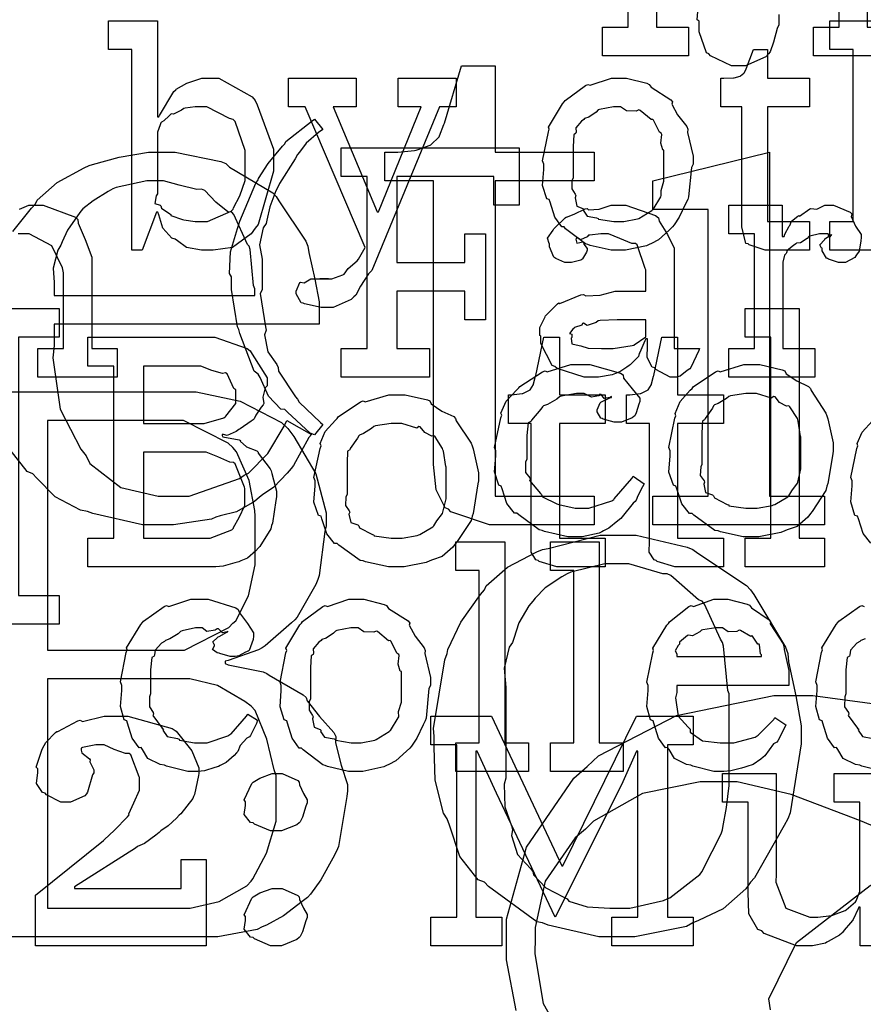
# Model space of a CAD drawing. Extents: x 0 to 8.5, y 0 to 11.
# Tile 284 of 379: x 2.196 to 2.605, y 8.756 to 9.233. Entities that reach past the tile are written whole.
import ezdxf

# ---------------------------------------------------------------- set-up
doc = ezdxf.new("R2010")
doc.units = 0
doc.layers.get('0').update_dxf_attribs({"linetype": 'CONTINUOUS'})

msp = doc.modelspace()

# ---------------------------------------------------------------- linework, layer by layer
at = {"color": 0}
for points in [[(2.50478, 9.26178), (2.50478, 9.22944), (2.5204, 9.22944), (2.5204, 9.21556), (2.47874, 9.21556), (2.47874, 9.22944), (2.47874, 9.22944), (2.4911, 9.22944), (2.4911, 9.31278)], [(2.60693, 9.26178), (2.60693, 9.22944), (2.62256, 9.22944), (2.62256, 9.21556), (2.58089, 9.21556), (2.58089, 9.22944), (2.58089, 9.22944), (2.59326, 9.22944), (2.59326, 9.31278)], [(2.56407, 9.23546), (2.56407, 9.23232), (2.56407, 9.23058), (2.56326, 9.22874), (2.56158, 9.22217), (2.5599, 9.21744), (2.55908, 9.21647), (2.55783, 9.215), (2.54801, 9.21061), (2.54476, 9.21061), (2.54476, 9.21061), (2.54112, 9.21061), (2.53103, 9.2155), (2.53022, 9.21647), (2.52914, 9.21696), (2.52544, 9.22721), (2.52544, 9.23058), (2.52544, 9.23232), (2.52458, 9.23292), (2.52501, 9.23899)], [(2.62392, 9.12136), (2.58876, 9.12136), (2.58876, 9.13525), (2.58876, 9.13525), (2.60004, 9.13525), (2.60004, 9.21858), (2.58876, 9.21858), (2.58876, 9.23247), (2.61242, 9.23247)], [(2.19308, 9.13043), (2.20221, 9.14182), (2.20404, 9.14378), (2.20486, 9.14561), (2.21451, 9.15419), (2.2276, 9.16135), (2.23008, 9.16243), (2.23172, 9.16292), (2.24468, 9.16639), (2.25879, 9.16894), (2.26351, 9.16894), (2.27171, 9.16894), (2.29383, 9.16428), (2.29628, 9.16331), (2.29807, 9.16168), (2.31896, 9.14919), (2.32058, 9.14746), (2.32194, 9.14529), (2.33507, 9.12576), (2.33599, 9.12338), (2.33643, 9.12022), (2.33936, 9.10742), (2.34142, 9.09646), (2.34142, 9.09278), (2.34142, 9.08561), (2.21317, 9.08561), (2.21317, 9.07519), (2.21251, 9.06928), (2.21604, 9.04449), (2.22597, 9.02507), (2.22857, 9.02181), (2.23036, 9.01812), (2.24539, 9.00646), (2.26351, 9.00228), (2.26958, 9.00228), (2.27849, 9.00228), (2.30296, 9.01079), (2.30518, 9.01247), (2.30718, 9.01335), (2.31662, 9.02294), (2.32454, 9.03624), (2.32579, 9.03896), (2.33772, 9.03222), (2.33653, 9.03065), (2.329, 9.01708), (2.32796, 9.01574), (2.32601, 9.01335), (2.31956, 9.00667), (2.31407, 9.00287), (2.31256, 9.00185), (2.31022, 8.99972), (2.30149, 8.99468), (2.29346, 8.99274), (2.2915, 8.99208), (2.28928, 8.99115), (2.27089, 8.98839), (2.26481, 8.98839), (2.26481, 8.98839), (2.25592, 8.98839), (2.23182, 8.99382), (2.22922, 8.9949), (2.22581, 8.99544), (2.21354, 9.0019), (2.20454, 9.01118), (2.20275, 9.01313), (2.20003, 9.01421), (2.19179, 9.02474)], [(2.1964, 9.14122), (2.20079, 9.14318), (2.20226, 9.14318), (2.20785, 9.14318), (2.22347, 9.13743), (2.22461, 9.13624), (2.22472, 9.1345), (2.22814, 9.12663), (2.23133, 9.11806), (2.23133, 9.11518), (2.23133, 9.07374), (2.24371, 9.07374), (2.24371, 9.05985), (2.20529, 9.05985), (2.20529, 9.07374), (2.21767, 9.07374), (2.21767, 9.1104), (2.21724, 9.11285), (2.21197, 9.12349), (2.20107, 9.12929), (2.19749, 9.12929), (2.19564, 9.12929)], [(2.14962, 9.05279), (2.27485, 9.05279), (2.28196, 9.05279), (2.30328, 9.04833), (2.32319, 9.03797), (2.32628, 9.035), (2.32915, 9.03125), (2.3399, 9.01318), (2.34494, 8.99425), (2.34494, 8.9879), (2.34429, 8.98514), (2.34147, 8.96382), (2.34082, 8.96186), (2.33985, 8.95947), (2.33089, 8.94374), (2.32975, 8.94233), (2.32807, 8.94092), (2.31538, 8.92974), (2.31392, 8.92888), (2.31207, 8.92796), (2.29742, 8.92264), (2.2959, 8.92236), (2.2959, 8.92128), (2.29747, 8.92057), (2.31435, 8.91721), (2.31608, 8.9165), (2.31728, 8.91564), (2.33376, 8.90608), (2.33518, 8.90479), (2.33561, 8.90315), (2.34158, 8.89567), (2.34853, 8.88781), (2.3495, 8.8859), (2.34939, 8.88292), (2.35215, 8.87201), (2.35514, 8.86274), (2.35514, 8.85965), (2.35482, 8.85688), (2.35081, 8.83257), (2.34993, 8.83035), (2.34804, 8.82704), (2.34229, 8.81657), (2.33735, 8.80957), (2.33583, 8.808), (2.33328, 8.80604), (2.32422, 8.7991), (2.31603, 8.79454), (2.31392, 8.79368), (2.31142, 8.79249), (2.29243, 8.7889), (2.28614, 8.7889), (2.14962, 8.7889)], [(2.60861, 8.97954), (2.60487, 8.98415), (2.60265, 8.99138), (2.60221, 8.99262), (2.60097, 8.993), (2.59896, 8.99951), (2.59961, 9.00722), (2.59961, 9.00976), (2.59896, 9.01133), (2.60194, 9.02544), (2.60243, 9.02669), (2.602, 9.02772), (2.60444, 9.03336), (2.60938, 9.03885)], [(2.61464, 8.86903), (2.60433, 8.87158), (2.60325, 8.87207), (2.60118, 8.87229), (2.59532, 8.87532), (2.59272, 8.87967), (2.59196, 8.88053), (2.59099, 8.88049), (2.58763, 8.8851), (2.58539, 8.89231), (2.58501, 8.89356), (2.58382, 8.89399), (2.58203, 8.90044), (2.58263, 8.90815), (2.58263, 8.91069), (2.58203, 8.91233), (2.58479, 8.9266), (2.58524, 8.92785), (2.58485, 8.92888), (2.59179, 8.94021), (2.59261, 8.94108), (2.59315, 8.94179), (2.60319, 8.94889), (2.60433, 8.94933), (2.60542, 8.94894)], [(2.60585, 8.93317), (2.60374, 8.93246), (2.60325, 8.93197), (2.60194, 8.93115), (2.59874, 8.92774), (2.59853, 8.92546), (2.59825, 8.92481), (2.59722, 8.92415), (2.59651, 8.91812), (2.59651, 8.91613), (2.59651, 8.90657), (2.59603, 8.90511), (2.59597, 8.90022), (2.59776, 8.89757), (2.59804, 8.89681), (2.5976, 8.89611), (2.60226, 8.88997), (2.60281, 8.88943), (2.60254, 8.88894), (2.60465, 8.8859), (2.60965, 8.88499)], [(2.4369, 8.75319), (2.43218, 8.77778), (2.43218, 8.78592), (2.43218, 8.79753), (2.44194, 8.83236), (2.46474, 8.86578), (2.47125, 8.87142), (2.47678, 8.87651), (2.51449, 8.89611), (2.56164, 8.90571), (2.57194, 8.90571), (2.58057, 8.90576), (2.62261, 8.90018)], [(2.61165, 8.84169), (2.60362, 8.845), (2.5701, 8.85781), (2.54394, 8.86404), (2.53526, 8.86404), (2.52593, 8.86404), (2.49799, 8.85829), (2.47439, 8.84489), (2.47038, 8.84104), (2.4655, 8.83681), (2.4509, 8.81581), (2.44607, 8.79346), (2.44607, 8.78851), (2.4459, 8.7806), (2.44997, 8.75662), (2.46294, 8.73367)], [(2.62929, 8.78461), (2.60346, 8.78461), (2.60346, 8.80328), (2.60281, 8.80328), (2.60254, 8.8024), (2.6001, 8.79736), (2.59978, 8.79676), (2.59874, 8.79568), (2.59581, 8.7921), (2.59489, 8.79101), (2.59457, 8.79069), (2.59343, 8.78976), (2.58806, 8.78668), (2.5874, 8.78635), (2.58669, 8.78592), (2.58035, 8.78461), (2.57829, 8.78461), (2.57829, 8.78461), (2.57269, 8.78461), (2.55701, 8.79058), (2.55593, 8.79178), (2.55393, 8.79243), (2.54958, 8.80007), (2.54921, 8.81049), (2.54921, 8.81392), (2.54921, 8.85406), (2.53683, 8.85406), (2.53683, 8.86794), (2.56287, 8.86794), (2.56287, 8.81933), (2.56261, 8.81532), (2.56749, 8.80285), (2.57915, 8.7985), (2.58306, 8.7985), (2.58306, 8.7985), (2.58963, 8.79926), (2.59022, 8.79937), (2.5906, 8.79949), (2.59625, 8.80171), (2.59674, 8.80197), (2.59674, 8.80197), (2.60118, 8.80588), (2.60151, 8.80632), (2.60151, 8.80632), (2.60325, 8.81088), (2.60325, 8.81239), (2.60325, 8.85406), (2.59088, 8.85406), (2.59088, 8.86794), (2.61692, 8.86794)], [(2.56, 8.75358), (2.55919, 8.75896), (2.5726, 8.78624), (2.6084, 8.81381), (2.61882, 8.81933), (2.61936, 8.81901), (2.62761, 8.81976), (2.62815, 8.81912), (2.62847, 8.81793), (2.62896, 8.81407), (2.62657, 8.81179), (2.62576, 8.81108), (2.62576, 8.81108), (2.62147, 8.80843), (2.61182, 8.79531), (2.61382, 8.78201), (2.61535, 8.77919), (2.6166, 8.77539), (2.62907, 8.75944), (2.64899, 8.74349)]]:
    msp.add_lwpolyline(points, dxfattribs=at)
for points in [[(2.287, 9.12136), (2.28456, 9.12136), (2.27729, 9.12272), (2.27279, 9.12592), (2.27181, 9.12679), (2.27013, 9.12728), (2.26568, 9.13211), (2.26378, 9.13857), (2.26335, 9.13981), (2.26269, 9.13981), (2.25575, 9.12136), (2.25076, 9.12136), (2.25076, 9.21858), (2.23947, 9.21858), (2.23947, 9.23247), (2.26313, 9.23247), (2.26313, 9.18604), (2.26378, 9.18604), (2.26417, 9.18658), (2.27106, 9.19819), (2.27203, 9.19906), (2.27225, 9.19933), (2.27746, 9.20226), (2.28461, 9.20469), (2.287, 9.20469), (2.29286, 9.20469), (2.30897, 9.19569), (2.31044, 9.19385), (2.31147, 9.19185), (2.31933, 9.17025), (2.31933, 9.16303), (2.31928, 9.15967), (2.3119, 9.13385), (2.31044, 9.132), (2.30854, 9.12935), (2.29953, 9.12272), (2.2901, 9.12136), (2.287, 9.12136)], [(2.56028, 9.12136), (2.55751, 9.12136), (2.54969, 9.12392), (2.54921, 9.1244), (2.54818, 9.12472), (2.54617, 9.13265), (2.54617, 9.13525), (2.54617, 9.19081), (2.53597, 9.19081), (2.53597, 9.20469), (2.53749, 9.20469), (2.53749, 9.20469), (2.54215, 9.20492), (2.54249, 9.20492), (2.54249, 9.20492), (2.54531, 9.20574), (2.54551, 9.20578), (2.54551, 9.20583), (2.54715, 9.20719), (2.54725, 9.20731), (2.54725, 9.20731), (2.54824, 9.2091), (2.54833, 9.20925), (2.55181, 9.21858), (2.55854, 9.21858), (2.55854, 9.20469), (2.57894, 9.20469), (2.57894, 9.19081), (2.55854, 9.19081), (2.55854, 9.13525), (2.57894, 9.13525), (2.57894, 9.12136), (2.57807, 9.12136), (2.57611, 9.12136), (2.57547, 9.12136), (2.57433, 9.12136), (2.57172, 9.12136), (2.5709, 9.12136), (2.56961, 9.12136), (2.56668, 9.12136), (2.56569, 9.12136), (2.56435, 9.12136), (2.56125, 9.12136), (2.56028, 9.12136)], [(2.43056, 8.98839), (2.42393, 8.98839), (2.40528, 8.99474), (2.40408, 8.99599), (2.40246, 8.99664), (2.39806, 9.00532), (2.39692, 9.01768), (2.39692, 9.02181), (2.39692, 9.15506), (2.37326, 9.15506), (2.37326, 9.16894), (2.37651, 9.16894), (2.3795, 9.16894), (2.38769, 9.16971), (2.38846, 9.16982), (2.38894, 9.16992), (2.39518, 9.17219), (2.39561, 9.17242), (2.39561, 9.17242), (2.39953, 9.17632), (2.39974, 9.17676), (2.39974, 9.17676), (2.40192, 9.18229), (2.40213, 9.18283), (2.41037, 9.21061), (2.42665, 9.21061), (2.42665, 9.16894), (2.47461, 9.16894), (2.47461, 9.15506), (2.42665, 9.15506), (2.42665, 9.00228), (2.47461, 9.00228), (2.47461, 8.98839), (2.47254, 8.98839), (2.46789, 8.98839), (2.46636, 8.98839), (2.46365, 8.98839), (2.45751, 8.98839), (2.45551, 8.98839), (2.45242, 8.98839), (2.44542, 8.98839), (2.44314, 8.98839), (2.44, 8.98839), (2.43289, 8.98839), (2.43056, 8.98839)], [(2.34526, 9.09358), (2.34239, 9.09358), (2.33436, 9.09543), (2.33376, 9.09576), (2.33268, 9.09592), (2.33029, 9.10021), (2.33029, 9.10161), (2.33029, 9.10161), (2.33208, 9.10568), (2.33247, 9.10596), (2.33247, 9.10596), (2.33425, 9.10558), (2.33746, 9.10747), (2.33854, 9.10747), (2.33854, 9.10747), (2.34261, 9.10747), (2.34397, 9.10747), (2.34446, 9.10747), (2.34592, 9.10747), (2.34592, 9.10747), (2.3456, 9.10747), (2.34483, 9.10747), (2.34463, 9.10747), (2.34392, 9.10747), (2.34229, 9.10747), (2.34179, 9.10747), (2.34278, 9.10747), (2.34494, 9.10747), (2.34571, 9.10747), (2.34765, 9.10747), (2.35286, 9.10949), (2.35351, 9.10986), (2.35351, 9.10986), (2.35553, 9.11247), (2.35992, 9.11621), (2.36046, 9.11703), (2.36372, 9.12267), (2.33464, 9.19081), (2.32661, 9.19081), (2.32661, 9.20469), (2.35938, 9.20469), (2.35938, 9.19081), (2.34831, 9.19081), (2.36957, 9.14003), (2.37022, 9.14003), (2.39085, 9.19081), (2.37978, 9.19081), (2.37978, 9.20469), (2.40776, 9.20469), (2.40776, 9.19081), (2.39974, 9.19081), (2.36697, 9.1116), (2.36535, 9.10997), (2.36154, 9.104), (2.35915, 9.09967), (2.35829, 9.09879), (2.35704, 9.0975), (2.34819, 9.09358), (2.34526, 9.09358)], [(2.48654, 9.12136), (2.48281, 9.12136), (2.47265, 9.12375), (2.47157, 9.12418), (2.47038, 9.12446), (2.46083, 9.13178), (2.46007, 9.13265), (2.45893, 9.13265), (2.45562, 9.13737), (2.45335, 9.14464), (2.4529, 9.14589), (2.45167, 9.14626), (2.44971, 9.15267), (2.45031, 9.16049), (2.45031, 9.16303), (2.44971, 9.16461), (2.45247, 9.17871), (2.4529, 9.17996), (2.45253, 9.18104), (2.45931, 9.19233), (2.46007, 9.19319), (2.46061, 9.19396), (2.47043, 9.20122), (2.47157, 9.20167), (2.47265, 9.20128), (2.48307, 9.20469), (2.48654, 9.20469), (2.49024, 9.20469), (2.50017, 9.20221), (2.50131, 9.20167), (2.50222, 9.20031), (2.51183, 9.19417), (2.51258, 9.19319), (2.51221, 9.19211), (2.51508, 9.1869), (2.51953, 9.18126), (2.51997, 9.17996), (2.51981, 9.17844), (2.52257, 9.16689), (2.52257, 9.16303), (2.52175, 9.16146), (2.5204, 9.14719), (2.51997, 9.14589), (2.51893, 9.14382), (2.5159, 9.13747), (2.51335, 9.13362), (2.51258, 9.13265), (2.5109, 9.13108), (2.50575, 9.12642), (2.50239, 9.12472), (2.50131, 9.12418), (2.49994, 9.12349), (2.48986, 9.12136), (2.48654, 9.12136)], [(2.28331, 9.13525), (2.28743, 9.13525), (2.29883, 9.14035), (2.29981, 9.14133), (2.30003, 9.14188), (2.30306, 9.14768), (2.30567, 9.15517), (2.30567, 9.15761), (2.30567, 9.16846), (2.30561, 9.16971), (2.30078, 9.18375), (2.29981, 9.18474), (2.29807, 9.18511), (2.287, 9.19081), (2.28331, 9.19081), (2.28147, 9.19081), (2.27653, 9.19011), (2.27593, 9.18994), (2.27479, 9.18913), (2.271, 9.18722), (2.26986, 9.1875), (2.26964, 9.18733), (2.26887, 9.18647), (2.26622, 9.18408), (2.26508, 9.18332), (2.26486, 9.183), (2.26443, 9.18212), (2.26313, 9.17854), (2.26313, 9.17736), (2.26313, 9.14871), (2.26247, 9.14779), (2.26183, 9.14393), (2.26454, 9.14328), (2.26486, 9.14285), (2.26503, 9.14182), (2.26915, 9.13906), (2.26964, 9.13872), (2.26958, 9.13824), (2.27533, 9.13629), (2.27593, 9.13613), (2.27593, 9.13613), (2.28147, 9.13525), (2.28331, 9.13525)], [(2.48654, 9.13525), (2.48899, 9.13525), (2.49561, 9.13656), (2.49631, 9.13678), (2.49631, 9.13678), (2.50261, 9.14068), (2.50304, 9.14111), (2.50315, 9.14117), (2.50694, 9.14725), (2.50717, 9.14785), (2.50717, 9.14785), (2.50706, 9.15033), (2.50846, 9.15483), (2.50846, 9.15631), (2.50846, 9.16976), (2.50786, 9.16992), (2.50689, 9.17324), (2.50738, 9.1774), (2.50717, 9.178), (2.50624, 9.1786), (2.50347, 9.18431), (2.50304, 9.18474), (2.50222, 9.18463), (2.49696, 9.18907), (2.49631, 9.18929), (2.49507, 9.18869), (2.49035, 9.18892), (2.48747, 9.19081), (2.48654, 9.19081), (2.48406, 9.19081), (2.47721, 9.18956), (2.47657, 9.18929), (2.47564, 9.18826), (2.47206, 9.18588), (2.47, 9.18522), (2.46963, 9.18474), (2.46853, 9.18392), (2.46576, 9.18067), (2.46588, 9.1786), (2.46571, 9.178), (2.46479, 9.17731), (2.46442, 9.17165), (2.46442, 9.16976), (2.46442, 9.15631), (2.46386, 9.15517), (2.46382, 9.15104), (2.4655, 9.14849), (2.46571, 9.14785), (2.46539, 9.14675), (2.46625, 9.14274), (2.46918, 9.14165), (2.46963, 9.14111), (2.46935, 9.14074), (2.47119, 9.13792), (2.47586, 9.13704), (2.47657, 9.13678), (2.47678, 9.13639), (2.4841, 9.13525), (2.48654, 9.13525)], [(2.33919, 9.03207), (2.33718, 9.03282), (2.32607, 9.04297), (2.32488, 9.04422), (2.32292, 9.04443), (2.31689, 9.05067), (2.31282, 9.05974), (2.31185, 9.06136), (2.31006, 9.06287), (2.30311, 9.08111), (2.30251, 9.08306), (2.30186, 9.08431), (2.29904, 9.10243), (2.29904, 9.10846), (2.29812, 9.11014), (2.2985, 9.12067), (2.30192, 9.13189), (2.30251, 9.13385), (2.30306, 9.13547), (2.31087, 9.15392), (2.31185, 9.15554), (2.31201, 9.15619), (2.31679, 9.16336), (2.32368, 9.17171), (2.32488, 9.1729), (2.32531, 9.17399), (2.338, 9.18408), (2.33919, 9.18485), (2.34332, 9.17985), (2.34115, 9.17839), (2.33512, 9.17324), (2.33188, 9.16889), (2.33094, 9.16769), (2.32992, 9.16569), (2.32226, 9.15369), (2.32161, 9.15229), (2.32053, 9.15013), (2.31754, 9.14242), (2.31608, 9.1359), (2.31575, 9.13428), (2.31429, 9.13226), (2.31256, 9.12403), (2.31381, 9.11708), (2.31381, 9.11475), (2.31381, 9.10215), (2.31282, 9.10047), (2.31543, 9.08425), (2.31575, 9.08262), (2.315, 9.0804), (2.31657, 9.07226), (2.32096, 9.06603), (2.32161, 9.06461), (2.32178, 9.06287), (2.33003, 9.0504), (2.33094, 9.04921), (2.33176, 9.04775), (2.34218, 9.03792), (2.34332, 9.03706), (2.33919, 9.03207)], [(2.35211, 9.07374), (2.36469, 9.07374), (2.36469, 9.15707), (2.35211, 9.15707), (2.35211, 9.17096), (2.43826, 9.17096), (2.43826, 9.14318), (2.42611, 9.14318), (2.42611, 9.15707), (2.37901, 9.15707), (2.37901, 9.1154), (2.412, 9.1154), (2.412, 9.12929), (2.42199, 9.12929), (2.42199, 9.08763), (2.412, 9.08763), (2.412, 9.10151), (2.37901, 9.10151), (2.37901, 9.07374), (2.39486, 9.07374), (2.39486, 9.05985), (2.35211, 9.05985), (2.35211, 9.07374)], [(2.5031, 9.00228), (2.52979, 9.00228), (2.52979, 9.14117), (2.5031, 9.14117), (2.5031, 9.15506), (2.55951, 9.16894), (2.55951, 9.00228), (2.58621, 9.00228), (2.58621, 8.98839), (2.5031, 8.98839), (2.5031, 9.00228)], [(2.21317, 9.0995), (2.31039, 9.0995), (2.31039, 9.10275), (2.30974, 9.10433), (2.308, 9.12181), (2.30757, 9.12338), (2.30675, 9.12414), (2.30007, 9.13872), (2.2991, 9.13986), (2.29731, 9.14003), (2.29135, 9.14464), (2.28603, 9.15028), (2.28456, 9.15093), (2.28228, 9.15082), (2.27365, 9.15283), (2.266, 9.15506), (2.26351, 9.15506), (2.25803, 9.15506), (2.24317, 9.15181), (2.2416, 9.15115), (2.23936, 9.14974), (2.23199, 9.14535), (2.227, 9.1415), (2.22597, 9.14031), (2.22439, 9.13807), (2.21963, 9.13108), (2.21696, 9.12543), (2.21642, 9.12381), (2.21496, 9.12142), (2.21263, 9.11274), (2.21317, 9.10574), (2.21317, 9.1034), (2.21317, 9.0995)], [(2.4745, 9.05985), (2.46978, 9.05985), (2.45676, 9.06418), (2.45562, 9.06506), (2.45437, 9.06554), (2.44889, 9.07628), (2.44889, 9.07981), (2.44835, 9.08008), (2.44829, 9.08399), (2.45053, 9.08849), (2.45085, 9.08914), (2.45074, 9.08925), (2.45682, 9.09543), (2.45757, 9.09586), (2.45806, 9.09565), (2.46826, 9.09978), (2.46951, 9.09999), (2.47065, 9.09924), (2.47749, 9.09961), (2.48481, 9.10151), (2.48731, 9.10151), (2.49968, 9.10151), (2.49968, 9.11193), (2.49935, 9.11247), (2.4955, 9.12403), (2.49468, 9.12472), (2.49283, 9.12472), (2.48703, 9.12701), (2.48167, 9.12929), (2.47993, 9.12929), (2.47792, 9.12929), (2.4725, 9.12875), (2.4719, 9.12864), (2.47125, 9.12787), (2.4681, 9.12646), (2.46636, 9.1275), (2.46604, 9.12733), (2.46604, 9.12711), (2.46576, 9.12679), (2.46631, 9.12483), (2.46918, 9.12537), (2.46951, 9.12517), (2.46967, 9.12424), (2.47125, 9.12218), (2.47125, 9.12147), (2.47097, 9.1205), (2.46907, 9.11724), (2.46864, 9.11692), (2.46821, 9.11654), (2.46365, 9.1154), (2.46212, 9.1154), (2.4605, 9.1154), (2.45606, 9.1174), (2.45562, 9.11778), (2.45508, 9.118), (2.45301, 9.12304), (2.45301, 9.12472), (2.45285, 9.12472), (2.45199, 9.12717), (2.45481, 9.13112), (2.45518, 9.13167), (2.45546, 9.13206), (2.46061, 9.1371), (2.46126, 9.13753), (2.46126, 9.13747), (2.46496, 9.13883), (2.47026, 9.14144), (2.47125, 9.14165), (2.47194, 9.1409), (2.47715, 9.14128), (2.48281, 9.14318), (2.48469, 9.14318), (2.48996, 9.14318), (2.50444, 9.13813), (2.50575, 9.1371), (2.50618, 9.13547), (2.51019, 9.12896), (2.51335, 9.1224), (2.51335, 9.12017), (2.51335, 9.07374), (2.52572, 9.07374), (2.52528, 9.07281), (2.52143, 9.06467), (2.52094, 9.06396), (2.51975, 9.06315), (2.51633, 9.06039), (2.51454, 9.05985), (2.514, 9.05985), (2.5115, 9.05985), (2.50456, 9.06364), (2.50401, 9.0644), (2.50282, 9.06478), (2.50037, 9.06939), (2.50054, 9.07508), (2.50054, 9.07699), (2.50054, 9.0785), (2.49968, 9.0785), (2.49914, 9.07753), (2.49675, 9.07194), (2.49642, 9.07135), (2.4961, 9.06988), (2.49214, 9.06592), (2.49164, 9.06549), (2.4905, 9.06478), (2.48708, 9.06256), (2.48497, 9.06164), (2.48426, 9.06136), (2.4834, 9.06099), (2.47672, 9.05985), (2.4745, 9.05985)], [(2.53993, 9.07374), (2.55231, 9.07374), (2.55231, 9.12929), (2.53993, 9.12929), (2.53993, 9.14318), (2.56575, 9.14318), (2.56575, 9.12799), (2.56662, 9.12799), (2.56662, 9.12799), (2.56694, 9.12918), (2.56913, 9.13297), (2.56944, 9.1334), (2.56944, 9.1334), (2.57015, 9.13542), (2.57335, 9.13786), (2.57379, 9.13818), (2.57406, 9.13792), (2.5791, 9.14144), (2.57964, 9.14165), (2.57964, 9.14154), (2.58257, 9.14128), (2.58637, 9.14318), (2.58768, 9.14318), (2.5906, 9.14318), (2.59864, 9.13976), (2.59939, 9.13906), (2.59912, 9.13769), (2.60124, 9.13303), (2.60394, 9.12896), (2.60394, 9.12756), (2.60374, 9.12592), (2.60292, 9.12099), (2.60178, 9.11919), (2.60135, 9.11865), (2.60092, 9.11783), (2.59636, 9.1154), (2.59483, 9.1154), (2.59304, 9.1154), (2.58811, 9.11703), (2.58768, 9.11735), (2.58718, 9.11751), (2.58507, 9.12115), (2.58507, 9.12235), (2.58479, 9.12235), (2.58393, 9.12397), (2.58615, 9.12646), (2.58637, 9.12668), (2.58632, 9.12668), (2.58626, 9.12668), (2.58931, 9.12879), (2.58963, 9.12885), (2.58963, 9.12907), (2.58951, 9.12869), (2.58854, 9.12756), (2.58806, 9.12929), (2.58789, 9.12929), (2.58729, 9.12929), (2.58594, 9.12929), (2.5855, 9.12929), (2.58376, 9.12929), (2.5791, 9.12819), (2.57856, 9.12799), (2.57781, 9.12706), (2.57454, 9.12489), (2.57264, 9.12483), (2.57226, 9.12451), (2.57118, 9.12375), (2.56808, 9.12121), (2.56787, 9.12007), (2.56771, 9.11974), (2.56679, 9.11903), (2.56597, 9.11567), (2.56597, 9.11453), (2.56597, 9.07374), (2.5816, 9.07374), (2.5816, 9.05985), (2.53993, 9.05985), (2.53993, 9.07374)], [(2.18321, 9.0931), (2.21556, 9.0931), (2.21556, 9.07921), (2.19581, 9.07921), (2.19581, 8.95421), (2.21556, 8.95421), (2.21556, 8.94032), (2.18321, 8.94032), (2.18321, 9.0931)], [(2.54785, 8.98199), (2.56022, 8.98199), (2.56022, 9.07921), (2.54785, 9.07921), (2.54785, 9.0931), (2.57389, 9.0931), (2.57389, 8.98199), (2.58626, 8.98199), (2.58626, 8.9681), (2.54785, 8.9681), (2.54785, 8.98199)], [(2.48036, 9.07374), (2.48378, 9.07374), (2.49306, 9.07519), (2.49403, 9.07547), (2.49397, 9.07563), (2.49968, 9.07943), (2.49968, 9.08068), (2.49968, 9.08763), (2.48882, 9.08763), (2.48579, 9.08763), (2.47749, 9.08729), (2.47667, 9.08718), (2.47558, 9.08632), (2.47131, 9.08496), (2.46951, 9.08604), (2.46907, 9.08589), (2.46869, 9.08507), (2.46517, 9.08393), (2.46496, 9.08371), (2.46436, 9.08311), (2.46278, 9.08106), (2.46386, 9.08078), (2.46386, 9.08068), (2.46386, 9.07915), (2.46349, 9.07872), (2.46376, 9.07611), (2.46744, 9.07531), (2.46821, 9.07503), (2.46821, 9.07503), (2.47168, 9.07389), (2.47819, 9.07374), (2.48036, 9.07374)], [(2.22944, 8.98199), (2.24203, 8.98199), (2.24203, 9.06532), (2.22944, 9.06532), (2.22944, 9.07921), (2.28521, 9.07921), (2.2909, 9.07921), (2.30658, 9.07379), (2.308, 9.07269), (2.30897, 9.07107), (2.31625, 9.05963), (2.31625, 9.05578), (2.31532, 9.05474), (2.31413, 9.05029), (2.31461, 9.04715), (2.31429, 9.04644), (2.31332, 9.04531), (2.31087, 9.0415), (2.30994, 9.03976), (2.30951, 9.03928), (2.30849, 9.03868), (2.30322, 9.03483), (2.30257, 9.0345), (2.30126, 9.03364), (2.29699, 9.03168), (2.29508, 9.03222), (2.29454, 9.03212), (2.29454, 9.03168), (2.29486, 9.03097), (2.30268, 9.02963), (2.30344, 9.02929), (2.30328, 9.02892), (2.30621, 9.02621), (2.31125, 9.02431), (2.3119, 9.02365), (2.31185, 9.02306), (2.31776, 9.01546), (2.31819, 9.01454), (2.31858, 9.01324), (2.32081, 9.00478), (2.32081, 9.00196), (2.32053, 9.00022), (2.31879, 8.98915), (2.31842, 8.98807), (2.31799, 8.98654), (2.31278, 8.97797), (2.31213, 8.97721), (2.31087, 8.97586), (2.30669, 8.97222), (2.3035, 8.97092), (2.30257, 8.97049), (2.30067, 8.96994), (2.29503, 8.96843), (2.29139, 8.9681), (2.29021, 8.9681), (2.22944, 8.9681), (2.22944, 8.98199)], [(2.45964, 8.9681), (2.4566, 8.9681), (2.44803, 8.97065), (2.44749, 8.97114), (2.44646, 8.9714), (2.44407, 8.9751), (2.44422, 8.98031), (2.44422, 8.98199), (2.44422, 9.03754), (2.43317, 9.03754), (2.43317, 9.05143), (2.43468, 9.05143), (2.43468, 9.05143), (2.43978, 9.05197), (2.44011, 9.05208), (2.44043, 9.05214), (2.44336, 9.05365), (2.44358, 9.05382), (2.44358, 9.05382), (2.44521, 9.05638), (2.44532, 9.05664), (2.44532, 9.05664), (2.44629, 9.06039), (2.4464, 9.06076), (2.45031, 9.07921), (2.4579, 9.07921), (2.4579, 9.05143), (2.48004, 9.05143), (2.48004, 9.03754), (2.4579, 9.03754), (2.4579, 8.98199), (2.48004, 8.98199), (2.48004, 8.9681), (2.47906, 8.9681), (2.47683, 8.9681), (2.47613, 8.9681), (2.47487, 8.9681), (2.47206, 8.9681), (2.47114, 8.9681), (2.46972, 8.9681), (2.46653, 8.9681), (2.4655, 8.9681), (2.46403, 8.9681), (2.46072, 8.9681), (2.45964, 8.9681)], [(2.51682, 8.9681), (2.51378, 8.9681), (2.50521, 8.97065), (2.50467, 8.97114), (2.50364, 8.9714), (2.50125, 8.9751), (2.50142, 8.98031), (2.50142, 8.98199), (2.50142, 9.03754), (2.49035, 9.03754), (2.49035, 9.05143), (2.49186, 9.05143), (2.49186, 9.05143), (2.49696, 9.05197), (2.49729, 9.05208), (2.49761, 9.05214), (2.50054, 9.05365), (2.50076, 9.05382), (2.50076, 9.05382), (2.50239, 9.05638), (2.5025, 9.05664), (2.5025, 9.05664), (2.50347, 9.06039), (2.50358, 9.06076), (2.50749, 9.07921), (2.51508, 9.07921), (2.51508, 9.05143), (2.53722, 9.05143), (2.53722, 9.03754), (2.51508, 9.03754), (2.51508, 8.98199), (2.53722, 8.98199), (2.53722, 8.9681), (2.53624, 8.9681), (2.53401, 8.9681), (2.53331, 8.9681), (2.53207, 8.9681), (2.52924, 8.9681), (2.52832, 8.9681), (2.52692, 8.9681), (2.52371, 8.9681), (2.52268, 8.9681), (2.52121, 8.9681), (2.5179, 8.9681), (2.51682, 8.9681)], [(2.25635, 9.03754), (2.28239, 9.03754), (2.28581, 9.03754), (2.29525, 9.04025), (2.29606, 9.04081), (2.29633, 9.04107), (2.30106, 9.0471), (2.30106, 9.04904), (2.30106, 9.05382), (2.30007, 9.05447), (2.29688, 9.06153), (2.29606, 9.06207), (2.29471, 9.06174), (2.28944, 9.06321), (2.28413, 9.06532), (2.28239, 9.06532), (2.25635, 9.06532), (2.25635, 9.03754)], [(2.46615, 8.98264), (2.46197, 8.98264), (2.45063, 8.98519), (2.44943, 8.98568), (2.44803, 8.98594), (2.4381, 8.99328), (2.43728, 8.99414), (2.43608, 8.99408), (2.43235, 8.99869), (2.43012, 9.00592), (2.42969, 9.00717), (2.42844, 9.00754), (2.42643, 9.01406), (2.42708, 9.02175), (2.42708, 9.02431), (2.42643, 9.02593), (2.42942, 9.04021), (2.4299, 9.04144), (2.42947, 9.04249), (2.43201, 9.04829), (2.43722, 9.05382), (2.43815, 9.05469), (2.43864, 9.05539), (2.44971, 9.0625), (2.45096, 9.06293), (2.45188, 9.06256), (2.46338, 9.06597), (2.46724, 9.06597), (2.4726, 9.06597), (2.48742, 9.06185), (2.48872, 9.06099), (2.48888, 9.0594), (2.493, 9.05419), (2.49675, 9.04969), (2.49675, 9.04818), (2.49621, 9.04688), (2.49501, 9.04269), (2.49431, 9.04118), (2.49393, 9.04081), (2.493, 9.04015), (2.48796, 9.03819), (2.48633, 9.03819), (2.48438, 9.03819), (2.47894, 9.03965), (2.47851, 9.03993), (2.47781, 9.0401), (2.47613, 9.04308), (2.47613, 9.04406), (2.47613, 9.04406), (2.47754, 9.04753), (2.47786, 9.04775), (2.47786, 9.04775), (2.48253, 9.05003), (2.48307, 9.05013), (2.48307, 9.05057), (2.48247, 9.05007), (2.47954, 9.04964), (2.47797, 9.0516), (2.47743, 9.05165), (2.47689, 9.05094), (2.47331, 9.05029), (2.46989, 9.05208), (2.46875, 9.05208), (2.46604, 9.05208), (2.45871, 9.05067), (2.4579, 9.05035), (2.45654, 9.04932), (2.4521, 9.04676), (2.45014, 9.04601), (2.44965, 9.04557), (2.44883, 9.04449), (2.44433, 9.03911), (2.44401, 9.03842), (2.44276, 9.03776), (2.44206, 9.03174), (2.44206, 9.02974), (2.44206, 9.02018), (2.44146, 9.01882), (2.44135, 9.01383), (2.44347, 9.01118), (2.44379, 9.01042), (2.44336, 9.00993), (2.44862, 9.00358), (2.44922, 9.00304), (2.4496, 9.00201), (2.45665, 8.99858), (2.45747, 8.99826), (2.45747, 8.99821), (2.46544, 8.99653), (2.4681, 8.99653), (2.47211, 8.99653), (2.48318, 9), (2.48415, 9.00065), (2.48438, 9.00103), (2.49289, 9.01079), (2.49349, 9.01193), (2.49892, 9.00825), (2.49804, 9.00689), (2.49576, 9.0025), (2.49496, 9.00037), (2.49457, 8.99978), (2.4936, 8.99886), (2.48828, 8.99224), (2.48762, 8.99154), (2.48617, 8.9904), (2.48172, 8.98687), (2.47917, 8.98546), (2.47831, 8.98503), (2.47711, 8.98443), (2.46886, 8.98264), (2.46615, 8.98264)], [(2.55094, 8.98264), (2.54688, 8.98264), (2.53586, 8.98503), (2.53467, 8.98546), (2.53315, 8.98574), (2.52294, 8.99306), (2.52208, 8.99393), (2.52078, 8.99393), (2.51704, 8.99864), (2.51471, 9.00592), (2.51426, 9.00717), (2.51303, 9.00754), (2.51079, 9.01394), (2.51144, 9.02175), (2.51144, 9.02431), (2.51079, 9.02587), (2.51378, 9.03999), (2.51426, 9.04124), (2.51383, 9.04232), (2.51628, 9.04807), (2.52121, 9.0536), (2.52208, 9.05447), (2.52257, 9.05524), (2.53342, 9.0625), (2.53467, 9.06293), (2.53564, 9.06256), (2.5471, 9.06597), (2.55094, 9.06597), (2.55496, 9.06597), (2.56575, 9.06347), (2.567, 9.06293), (2.5676, 9.06158), (2.57281, 9.05806), (2.5785, 9.05544), (2.57937, 9.05447), (2.57969, 9.05339), (2.58692, 9.04254), (2.5874, 9.04124), (2.58789, 9.03971), (2.59044, 9.02815), (2.59044, 9.02431), (2.59017, 9.02274), (2.58789, 9.00846), (2.5874, 9.00717), (2.58692, 9.00504), (2.58024, 8.9949), (2.57937, 8.99393), (2.57807, 8.99219), (2.57297, 8.98768), (2.56819, 8.986), (2.567, 8.98546), (2.56511, 8.98475), (2.55447, 8.98264), (2.55094, 8.98264)], [(2.37907, 8.9681), (2.375, 8.9681), (2.36399, 8.97049), (2.36279, 8.97092), (2.36128, 8.97119), (2.35107, 8.97851), (2.35021, 8.97939), (2.3489, 8.97939), (2.34517, 8.9841), (2.34283, 8.99138), (2.34239, 8.99262), (2.34115, 8.993), (2.33892, 8.9994), (2.33957, 9.00722), (2.33957, 9.00976), (2.33892, 9.01133), (2.3419, 9.02544), (2.34239, 9.02669), (2.34196, 9.02778), (2.3444, 9.03353), (2.34933, 9.03907), (2.35021, 9.03993), (2.35069, 9.04069), (2.36154, 9.04796), (2.36279, 9.04839), (2.36376, 9.04801), (2.37522, 9.05143), (2.37907, 9.05143), (2.38308, 9.05143), (2.39387, 9.04893), (2.39513, 9.04839), (2.39572, 9.04704), (2.40093, 9.04351), (2.40662, 9.0409), (2.4075, 9.03993), (2.40782, 9.03885), (2.41504, 9.028), (2.41553, 9.02669), (2.41601, 9.02518), (2.41857, 9.01361), (2.41857, 9.00976), (2.41829, 9.00819), (2.41601, 8.99393), (2.41553, 8.99262), (2.41504, 8.9905), (2.40836, 8.98036), (2.4075, 8.97939), (2.40619, 8.97765), (2.4011, 8.97314), (2.39632, 8.97146), (2.39513, 8.97092), (2.39324, 8.97021), (2.3826, 8.9681), (2.37907, 8.9681)], [(2.55094, 8.99653), (2.5536, 8.99653), (2.56082, 8.99783), (2.56158, 8.99804), (2.56213, 8.99821), (2.56847, 9.00196), (2.56896, 9.00239), (2.56896, 9.00239), (2.57032, 9.00489), (2.57308, 9.00851), (2.57329, 9.00911), (2.57329, 9.00911), (2.57482, 9.01546), (2.57482, 9.01758), (2.57482, 9.03103), (2.57465, 9.03125), (2.57351, 9.03868), (2.57329, 9.03928), (2.57308, 9.03987), (2.56944, 9.04557), (2.56896, 9.04601), (2.56787, 9.0459), (2.56446, 9.04769), (2.56233, 9.05035), (2.56158, 9.05057), (2.5606, 9.04981), (2.55333, 9.05208), (2.55094, 9.05208), (2.54818, 9.05208), (2.54064, 9.05083), (2.53988, 9.05057), (2.53874, 9.04958), (2.53478, 9.04715), (2.53288, 9.04644), (2.5325, 9.04601), (2.53196, 9.04492), (2.52838, 9.03993), (2.52815, 9.03928), (2.52707, 9.03857), (2.52686, 9.03293), (2.52686, 9.03103), (2.52686, 9.01758), (2.52626, 9.0165), (2.52604, 9.01232), (2.52794, 9.00976), (2.52815, 9.00911), (2.52772, 9.00808), (2.52865, 9.00401), (2.53201, 9.00293), (2.5325, 9.00239), (2.53293, 9.00146), (2.53911, 8.99832), (2.53988, 8.99804), (2.53993, 8.99767), (2.54818, 8.99653), (2.55094, 8.99653)], [(2.20996, 8.92779), (2.26856, 8.92779), (2.27632, 8.92779), (2.29775, 8.93864), (2.29958, 8.94081), (2.30106, 8.94189), (2.30718, 8.954), (2.31044, 8.96903), (2.31044, 8.97401), (2.31044, 8.99268), (2.31033, 8.99528), (2.30757, 9.00993), (2.30138, 9.02371), (2.29958, 9.02587), (2.29742, 9.028), (2.27576, 9.0389), (2.26856, 9.0389), (2.20996, 9.0389), (2.20996, 8.92779)], [(2.37907, 8.98199), (2.38172, 8.98199), (2.38894, 8.98329), (2.38971, 8.98351), (2.39025, 8.98367), (2.3966, 8.98742), (2.39708, 8.98785), (2.39708, 8.98785), (2.39844, 8.99035), (2.40121, 8.99397), (2.40142, 8.99457), (2.40142, 8.99457), (2.40294, 9.00092), (2.40294, 9.00304), (2.40294, 9.0165), (2.40278, 9.01671), (2.40164, 9.02414), (2.40142, 9.02474), (2.40121, 9.02533), (2.39757, 9.03103), (2.39708, 9.03147), (2.396, 9.03136), (2.39258, 9.03315), (2.39046, 9.03581), (2.38971, 9.03603), (2.38872, 9.03526), (2.38146, 9.03754), (2.37907, 9.03754), (2.37631, 9.03754), (2.36876, 9.03629), (2.368, 9.03603), (2.36686, 9.03504), (2.3629, 9.03261), (2.361, 9.0319), (2.36062, 9.03147), (2.36008, 9.03039), (2.3565, 9.02539), (2.35628, 9.02474), (2.35519, 9.02403), (2.35499, 9.01839), (2.35499, 9.0165), (2.35499, 9.00304), (2.35439, 9.00196), (2.35417, 8.99778), (2.35607, 8.99522), (2.35628, 8.99457), (2.35585, 8.99354), (2.35678, 8.98947), (2.36014, 8.98839), (2.36062, 8.98785), (2.36106, 8.98693), (2.36724, 8.98378), (2.368, 8.98351), (2.36806, 8.98312), (2.37631, 8.98199), (2.37907, 8.98199)], [(2.25635, 8.98199), (2.285, 8.98199), (2.28874, 8.98199), (2.2991, 8.986), (2.29997, 8.98676), (2.30003, 8.98719), (2.30274, 8.99192), (2.30539, 8.99783), (2.30539, 8.99978), (2.30539, 9.00608), (2.30524, 9.00657), (2.30083, 9.0179), (2.29997, 9.01867), (2.29824, 9.01878), (2.29232, 9.02132), (2.28678, 9.02365), (2.285, 9.02365), (2.25635, 9.02365), (2.25635, 8.98199)], [(2.48594, 8.7889), (2.47689, 8.7889), (2.45242, 8.79454), (2.44971, 8.79562), (2.44694, 8.79622), (2.42344, 8.81326), (2.4215, 8.81537), (2.41846, 8.81646), (2.40956, 8.82785), (2.40457, 8.84304), (2.40349, 8.84597), (2.40164, 8.84885), (2.39757, 8.86475), (2.39719, 8.88081), (2.39719, 8.88613), (2.39692, 8.88981), (2.4024, 8.92307), (2.40349, 8.92606), (2.40375, 8.92806), (2.41004, 8.94125), (2.41954, 8.95475), (2.4215, 8.95688), (2.42231, 8.95893), (2.43267, 8.96799), (2.44694, 8.97532), (2.44971, 8.9764), (2.45242, 8.977), (2.47754, 8.98335), (2.48594, 8.98335), (2.49507, 8.98335), (2.51964, 8.9776), (2.5224, 8.9764), (2.52485, 8.97472), (2.54844, 8.95904), (2.5504, 8.95688), (2.55203, 8.95464), (2.56733, 8.9291), (2.56842, 8.92606), (2.56885, 8.92204), (2.57232, 8.90554), (2.57493, 8.891), (2.57493, 8.88613), (2.57488, 8.88243), (2.5695, 8.84896), (2.56842, 8.84597), (2.56674, 8.84289), (2.55236, 8.81754), (2.5504, 8.81537), (2.54818, 8.81222), (2.53717, 8.80246), (2.52513, 8.79682), (2.5224, 8.79562), (2.51938, 8.79394), (2.49431, 8.7889), (2.48594, 8.7889)], [(2.40771, 8.88292), (2.419, 8.88292), (2.419, 8.96625), (2.40771, 8.96625), (2.40771, 8.98014), (2.43138, 8.98014), (2.43138, 8.88292), (2.44287, 8.88292), (2.44287, 8.86903), (2.40771, 8.86903), (2.40771, 8.88292)], [(2.4535, 8.88292), (2.46479, 8.88292), (2.46479, 8.96625), (2.4535, 8.96625), (2.4535, 8.98014), (2.47715, 8.98014), (2.47715, 8.88292), (2.48867, 8.88292), (2.48867, 8.86903), (2.4535, 8.86903), (2.4535, 8.88292)], [(2.48594, 8.80279), (2.49197, 8.80279), (2.50831, 8.80658), (2.51004, 8.80735), (2.51133, 8.80778), (2.52588, 8.81917), (2.52696, 8.82058), (2.5274, 8.82172), (2.53618, 8.83886), (2.53674, 8.84076), (2.53694, 8.84185), (2.53868, 8.85146), (2.53999, 8.86219), (2.53999, 8.86572), (2.53999, 8.90653), (2.53939, 8.90826), (2.53728, 8.92958), (2.53674, 8.93147), (2.53592, 8.93311), (2.52806, 8.95003), (2.52696, 8.95144), (2.52522, 8.9521), (2.51178, 8.96392), (2.51004, 8.96468), (2.50792, 8.96474), (2.49143, 8.96946), (2.48594, 8.96946), (2.47987, 8.96946), (2.46332, 8.9655), (2.46164, 8.96468), (2.45893, 8.96317), (2.45085, 8.95796), (2.44601, 8.9529), (2.44493, 8.95144), (2.44308, 8.94922), (2.4381, 8.94103), (2.43571, 8.93343), (2.43517, 8.93147), (2.43349, 8.92925), (2.43104, 8.91906), (2.43192, 8.90967), (2.43192, 8.90653), (2.43192, 8.86572), (2.43104, 8.8629), (2.43143, 8.85183), (2.43463, 8.84272), (2.43517, 8.84076), (2.43457, 8.838), (2.43756, 8.82872), (2.44385, 8.82206), (2.44493, 8.82058), (2.44526, 8.81885), (2.45117, 8.81256), (2.4599, 8.80817), (2.46164, 8.80735), (2.46235, 8.80621), (2.47131, 8.80339), (2.48226, 8.80279), (2.48594, 8.80279)], [(2.28168, 8.86903), (2.27789, 8.86903), (2.26758, 8.87158), (2.2665, 8.87207), (2.26443, 8.87229), (2.25857, 8.87532), (2.25597, 8.87967), (2.25521, 8.88053), (2.25424, 8.88049), (2.25088, 8.8851), (2.24864, 8.89231), (2.24826, 8.89356), (2.24707, 8.89399), (2.24528, 8.90044), (2.24588, 8.90815), (2.24588, 8.91069), (2.24528, 8.91233), (2.24804, 8.9266), (2.24849, 8.92785), (2.2481, 8.92888), (2.25504, 8.94021), (2.25586, 8.94108), (2.2564, 8.94179), (2.26644, 8.94889), (2.26758, 8.94933), (2.26867, 8.94894), (2.27924, 8.95236), (2.28276, 8.95236), (2.28765, 8.95236), (2.30111, 8.94824), (2.30231, 8.94738), (2.30285, 8.94581), (2.30681, 8.9406), (2.30968, 8.93608), (2.30968, 8.93457), (2.30957, 8.93294), (2.30751, 8.92763), (2.30707, 8.92719), (2.30587, 8.92671), (2.30251, 8.92492), (2.30072, 8.92458), (2.30012, 8.92458), (2.29833, 8.92458), (2.29335, 8.92606), (2.29297, 8.92632), (2.2921, 8.92643), (2.28976, 8.928), (2.29081, 8.92985), (2.29081, 8.93044), (2.29064, 8.93044), (2.28993, 8.93175), (2.29221, 8.93392), (2.29254, 8.93414), (2.29254, 8.93414), (2.29308, 8.93431), (2.29676, 8.93642), (2.29731, 8.93653), (2.29731, 8.93696), (2.29699, 8.93653), (2.29465, 8.93604), (2.29264, 8.93799), (2.2921, 8.93804), (2.29112, 8.93733), (2.28711, 8.93668), (2.28483, 8.93847), (2.28407, 8.93847), (2.28162, 8.93847), (2.27507, 8.93707), (2.27431, 8.93674), (2.27317, 8.93571), (2.2691, 8.93317), (2.26699, 8.93246), (2.2665, 8.93197), (2.26519, 8.93115), (2.26199, 8.92774), (2.26178, 8.92546), (2.2615, 8.92481), (2.26047, 8.92415), (2.25976, 8.91812), (2.25976, 8.91613), (2.25976, 8.90657), (2.25928, 8.90511), (2.25922, 8.90022), (2.26101, 8.89757), (2.26129, 8.89681), (2.26085, 8.89611), (2.26551, 8.88997), (2.26606, 8.88943), (2.26579, 8.88894), (2.2679, 8.8859), (2.27289, 8.88499), (2.27365, 8.88465), (2.27376, 8.88422), (2.28114, 8.88292), (2.28364, 8.88292), (2.28728, 8.88292), (2.29731, 8.88618), (2.29818, 8.88683), (2.29878, 8.88715), (2.30632, 8.89583), (2.30686, 8.89681), (2.31164, 8.89378), (2.31114, 8.89219), (2.30817, 8.88639), (2.30772, 8.88574), (2.30643, 8.88504), (2.30317, 8.88162), (2.30203, 8.87864), (2.30143, 8.87793), (2.30035, 8.87668), (2.2965, 8.87326), (2.29357, 8.87185), (2.29275, 8.87142), (2.29101, 8.87088), (2.28592, 8.86936), (2.28271, 8.86903), (2.28168, 8.86903)], [(2.35938, 8.86903), (2.35562, 8.86903), (2.34549, 8.87142), (2.3444, 8.87185), (2.34321, 8.87213), (2.33365, 8.87944), (2.3329, 8.88032), (2.33176, 8.88032), (2.32844, 8.88504), (2.32617, 8.89231), (2.32574, 8.89356), (2.32449, 8.89393), (2.32254, 8.90033), (2.32314, 8.90815), (2.32314, 8.91069), (2.32254, 8.91228), (2.32531, 8.92637), (2.32574, 8.92763), (2.32536, 8.92871), (2.33214, 8.94), (2.3329, 8.94086), (2.33344, 8.94163), (2.34326, 8.94889), (2.3444, 8.94933), (2.34549, 8.94894), (2.3559, 8.95236), (2.35938, 8.95236), (2.36307, 8.95236), (2.37299, 8.94987), (2.37414, 8.94933), (2.37506, 8.94797), (2.38465, 8.94185), (2.38542, 8.94086), (2.38504, 8.93978), (2.38792, 8.93457), (2.39236, 8.92893), (2.39279, 8.92763), (2.39264, 8.92611), (2.3954, 8.91456), (2.3954, 8.91069), (2.39458, 8.90912), (2.39324, 8.89486), (2.39279, 8.89356), (2.39176, 8.8915), (2.38872, 8.88514), (2.38618, 8.88129), (2.38542, 8.88032), (2.38374, 8.87875), (2.37858, 8.87408), (2.37522, 8.8724), (2.37414, 8.87185), (2.37278, 8.87115), (2.36268, 8.86903), (2.35938, 8.86903)], [(2.5364, 8.86903), (2.53267, 8.86903), (2.52251, 8.87158), (2.52143, 8.87207), (2.51938, 8.87229), (2.51351, 8.87532), (2.5109, 8.87967), (2.51014, 8.88053), (2.50917, 8.88049), (2.50581, 8.8851), (2.50358, 8.89231), (2.50319, 8.89356), (2.50201, 8.89399), (2.50022, 8.90044), (2.50082, 8.90815), (2.50082, 8.91069), (2.50022, 8.91228), (2.50299, 8.92637), (2.50342, 8.92763), (2.50304, 8.92865), (2.50982, 8.93978), (2.51058, 8.94065), (2.51112, 8.9414), (2.52056, 8.94883), (2.52165, 8.94933), (2.52274, 8.94894), (2.53267, 8.95236), (2.53597, 8.95236), (2.53944, 8.95236), (2.54883, 8.95003), (2.54986, 8.94954), (2.55083, 8.94819), (2.55935, 8.94239), (2.56006, 8.94151), (2.5599, 8.94043), (2.56619, 8.93078), (2.56657, 8.92958), (2.56668, 8.928), (2.56896, 8.91781), (2.56896, 8.91439), (2.56896, 8.91069), (2.51471, 8.91069), (2.51471, 8.90722), (2.51411, 8.90457), (2.5154, 8.89583), (2.52013, 8.89051), (2.52121, 8.88943), (2.52115, 8.88807), (2.52707, 8.88374), (2.53569, 8.88292), (2.53857, 8.88292), (2.54232, 8.88292), (2.55257, 8.88564), (2.55354, 8.88618), (2.55414, 8.8865), (2.56168, 8.89421), (2.56222, 8.89507), (2.56743, 8.8916), (2.56685, 8.89019), (2.56353, 8.88385), (2.5631, 8.88314), (2.56153, 8.88243), (2.55724, 8.87651), (2.55658, 8.87597), (2.55544, 8.875), (2.5516, 8.87235), (2.54856, 8.87131), (2.54769, 8.87099), (2.54596, 8.87056), (2.54081, 8.86931), (2.53749, 8.86903), (2.5364, 8.86903)], [(2.35938, 8.88292), (2.36182, 8.88292), (2.36843, 8.88422), (2.36914, 8.88444), (2.36914, 8.88444), (2.37543, 8.88835), (2.37588, 8.88878), (2.37597, 8.88883), (2.37978, 8.89492), (2.37999, 8.89551), (2.37999, 8.89551), (2.37989, 8.898), (2.38129, 8.9025), (2.38129, 8.90397), (2.38129, 8.91743), (2.38069, 8.91758), (2.37972, 8.9209), (2.38021, 8.92507), (2.37999, 8.92567), (2.37907, 8.92626), (2.37631, 8.93197), (2.37588, 8.9324), (2.37506, 8.93229), (2.36979, 8.93674), (2.36914, 8.93696), (2.36789, 8.93636), (2.36317, 8.93658), (2.36029, 8.93847), (2.35938, 8.93847), (2.35688, 8.93847), (2.35004, 8.93722), (2.34939, 8.93696), (2.34847, 8.93593), (2.34489, 8.93354), (2.34283, 8.93289), (2.34244, 8.9324), (2.34136, 8.93158), (2.3386, 8.92833), (2.33871, 8.92626), (2.33854, 8.92567), (2.33763, 8.92497), (2.33724, 8.91932), (2.33724, 8.91743), (2.33724, 8.90397), (2.33669, 8.90283), (2.33664, 8.89871), (2.33832, 8.89615), (2.33854, 8.89551), (2.33822, 8.89442), (2.33908, 8.8904), (2.34201, 8.88932), (2.34244, 8.88878), (2.34218, 8.8884), (2.34403, 8.88558), (2.34868, 8.88471), (2.34939, 8.88444), (2.34961, 8.88406), (2.35693, 8.88292), (2.35938, 8.88292)], [(2.51471, 8.92458), (2.55572, 8.92458), (2.55572, 8.92546), (2.55518, 8.92589), (2.55479, 8.93028), (2.55464, 8.93067), (2.55399, 8.93056), (2.55138, 8.93451), (2.55094, 8.93479), (2.55057, 8.9344), (2.54546, 8.93728), (2.54486, 8.93739), (2.54383, 8.93674), (2.53961, 8.93664), (2.53683, 8.93847), (2.53597, 8.93847), (2.53364, 8.93847), (2.52729, 8.93761), (2.52664, 8.93739), (2.52582, 8.93653), (2.52235, 8.93474), (2.52035, 8.93506), (2.51992, 8.93479), (2.51893, 8.93403), (2.51606, 8.93164), (2.51606, 8.93088), (2.516, 8.93067), (2.51531, 8.93001), (2.51394, 8.9274), (2.51471, 8.92594), (2.51471, 8.92546), (2.51471, 8.92458)], [(2.20996, 8.80279), (2.27442, 8.80279), (2.27903, 8.80279), (2.29303, 8.80604), (2.30643, 8.81364), (2.30849, 8.81581), (2.3094, 8.81694), (2.31597, 8.82938), (2.32064, 8.84494), (2.32064, 8.8501), (2.32064, 8.86703), (2.31972, 8.86974), (2.31619, 8.88465), (2.31049, 8.89849), (2.30849, 8.90067), (2.30539, 8.90283), (2.29226, 8.91054), (2.27886, 8.9139), (2.27442, 8.9139), (2.20996, 8.9139), (2.20996, 8.80279)], [(2.20404, 8.80914), (2.23703, 8.83561), (2.23731, 8.83589), (2.2424, 8.8406), (2.24858, 8.84694), (2.2494, 8.84799), (2.24935, 8.84842), (2.25179, 8.85374), (2.25439, 8.85986), (2.25439, 8.86187), (2.25439, 8.866), (2.25424, 8.86632), (2.25022, 8.87706), (2.2494, 8.87771), (2.24767, 8.87761), (2.24214, 8.87961), (2.23731, 8.88183), (2.23574, 8.88183), (2.23335, 8.88183), (2.22683, 8.88058), (2.22618, 8.88032), (2.22618, 8.87924), (2.22651, 8.87799), (2.23019, 8.87511), (2.23053, 8.87468), (2.23036, 8.87369), (2.23226, 8.86974), (2.23226, 8.86838), (2.23167, 8.8674), (2.22933, 8.85894), (2.22879, 8.85818), (2.22792, 8.85715), (2.22108, 8.85406), (2.21881, 8.85406), (2.21631, 8.85406), (2.20947, 8.85769), (2.20882, 8.8584), (2.20751, 8.85872), (2.20458, 8.86313), (2.20514, 8.86854), (2.20514, 8.87033), (2.20449, 8.87104), (2.20708, 8.87935), (2.20751, 8.8801), (2.20751, 8.8801), (2.20915, 8.88303), (2.21371, 8.88781), (2.21446, 8.88835), (2.21496, 8.8884), (2.22467, 8.89344), (2.22575, 8.89378), (2.22678, 8.89312), (2.23736, 8.89572), (2.24094, 8.89572), (2.24875, 8.89572), (2.27035, 8.88976), (2.27219, 8.88857), (2.27354, 8.88683), (2.27979, 8.87901), (2.28326, 8.87071), (2.28326, 8.86794), (2.28304, 8.86697), (2.28108, 8.85775), (2.28065, 8.85688), (2.28022, 8.85585), (2.27442, 8.84853), (2.27371, 8.84776), (2.2724, 8.8464), (2.26828, 8.84261), (2.26486, 8.84017), (2.26394, 8.83951), (2.26232, 8.83806), (2.25694, 8.83415), (2.25342, 8.83257), (2.25244, 8.83192), (2.22293, 8.81304), (2.22293, 8.81239), (2.27458, 8.81239), (2.27458, 8.82628), (2.28674, 8.82628), (2.28674, 8.78461), (2.20404, 8.78461), (2.20404, 8.80914)], [(2.39561, 8.7985), (2.40821, 8.7985), (2.40821, 8.88183), (2.39561, 8.88183), (2.39561, 8.89572), (2.42492, 8.89572), (2.45899, 8.82324), (2.45942, 8.82324), (2.49522, 8.89572), (2.52257, 8.89572), (2.52257, 8.88183), (2.51019, 8.88183), (2.51019, 8.7985), (2.52257, 8.7985), (2.52257, 8.78461), (2.48329, 8.78461), (2.48329, 8.7985), (2.49588, 8.7985), (2.49588, 8.87879), (2.49522, 8.87879), (2.48785, 8.86253), (2.45574, 8.7985), (2.42731, 8.8584), (2.41797, 8.87879), (2.41732, 8.87879), (2.41732, 8.7985), (2.4299, 8.7985), (2.4299, 8.78461), (2.39561, 8.78461), (2.39561, 8.7985)], [(2.32075, 8.84017), (2.31793, 8.84017), (2.31011, 8.84343), (2.30946, 8.84407), (2.30821, 8.84435), (2.30518, 8.8481), (2.30578, 8.85243), (2.30578, 8.85385), (2.30578, 8.85428), (2.30507, 8.85519), (2.30881, 8.86317), (2.30946, 8.86382), (2.30946, 8.86382), (2.31267, 8.86572), (2.31868, 8.86794), (2.32075, 8.86794), (2.32351, 8.86794), (2.33117, 8.86453), (2.33182, 8.86382), (2.33188, 8.86247), (2.33388, 8.85829), (2.33572, 8.85531), (2.33572, 8.85428), (2.33572, 8.85385), (2.33496, 8.85215), (2.33339, 8.84685), (2.33231, 8.84467), (2.33182, 8.84407), (2.33062, 8.8431), (2.32319, 8.84017), (2.32075, 8.84017)], [(2.32075, 8.78461), (2.31793, 8.78461), (2.31011, 8.78787), (2.30946, 8.78851), (2.30821, 8.78879), (2.30518, 8.79254), (2.30578, 8.79688), (2.30578, 8.79829), (2.30578, 8.79872), (2.30507, 8.79964), (2.30881, 8.80761), (2.30946, 8.80826), (2.30946, 8.80826), (2.31267, 8.81017), (2.31868, 8.81239), (2.32075, 8.81239), (2.32351, 8.81239), (2.33117, 8.80897), (2.33182, 8.80826), (2.33188, 8.80692), (2.33388, 8.80274), (2.33572, 8.79975), (2.33572, 8.79872), (2.33572, 8.79829), (2.33496, 8.7966), (2.33339, 8.79129), (2.33231, 8.78911), (2.33182, 8.78851), (2.33062, 8.78754), (2.32319, 8.78461), (2.32075, 8.78461)]]:
    msp.add_lwpolyline(points, close=True, dxfattribs=at)

doc.saveas('drawing.dxf')
